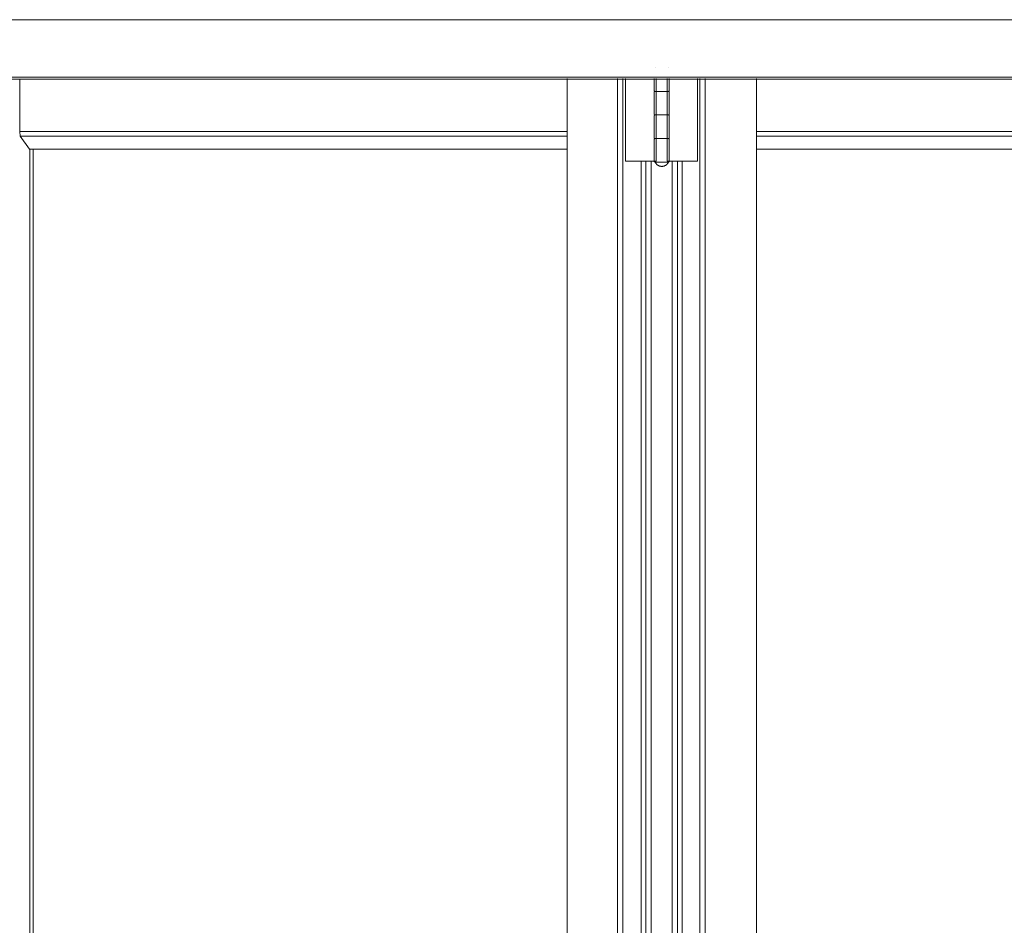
# Model space of a CAD drawing. Header units: inches. Extents: x 424 to 2043, y -237 to 445.
# Tile 835 of 965: x 866.435 to 867.479, y 230.537 to 231.497. Entities that reach past the tile are written whole.
import ezdxf

# ---------------------------------------------------------------- set-up
doc = ezdxf.new("R2010")
doc.units = ezdxf.units.IN
doc.header["$MEASUREMENT"] = 0
doc.layers.add('A-DOOR', color=31, linetype='Continuous', lineweight=9)
doc.layers.add('A-WALL', color=113, linetype='Continuous', lineweight=9)

# ---------------------------------------------------------------- blocks, each defined once
blk = doc.blocks.new('5-panel_Bi-fold_external_door_10806 - Type 1-V72-Section 1')
at = {"layer": 'A-DOOR'}
for p, q in [((-111.2773, 16.4), (-106.3655, 16.4)), ((-109.7779, 16.349), (-109.7779, 16.349)), ((-109.7639, 16.349), (-109.7639, 16.349)), ((-111.2773, 16.339), (-106.3655, 16.339)), ((-111.2773, 16.337), (-106.3655, 16.337)), ((-110.4516, 16.2816), (-110.4516, 16.3374)), ((-109.8712, 14.5), (-109.8712, 16.3378)), ((-109.8179, 14.5), (-109.8179, 16.3378)), ((-109.8122, 16.3378), (-109.8122, 14.5)), ((-109.8093, 16.25), (-109.8093, 16.3378)), ((-109.7789, 16.3378), (-109.7789, 16.325)), ((-109.7768, 16.3378), (-109.7768, 16.25)), ((-109.7651, 16.25), (-109.7651, 16.3378)), ((-109.7629, 16.325), (-109.7629, 16.3378)), ((-109.733, 16.3378), (-109.733, 16.25)), ((-109.7304, 14.5), (-109.7304, 16.3378)), ((-109.7248, 16.3378), (-109.7248, 14.5)), ((-109.6705, 16.3378), (-109.6705, 14.5)), ((-109.7789, 16.323), (-109.7789, 16.3)), ((-109.771, 16.324), (-109.7769, 16.324)), ((-109.7769, 16.324), (-109.7709, 16.324)), ((-109.7659, 16.324), (-109.771, 16.324)), ((-109.7709, 16.324), (-109.765, 16.324)), ((-109.7629, 16.3), (-109.7629, 16.323)), ((-109.7789, 16.298), (-109.7789, 16.275)), ((-109.771, 16.299), (-109.7769, 16.299)), ((-109.7769, 16.299), (-109.7709, 16.299)), ((-109.7659, 16.299), (-109.771, 16.299)), ((-109.7709, 16.299), (-109.765, 16.299)), ((-109.7629, 16.275), (-109.7629, 16.298)), ((-110.4515, 16.2766), (-110.4516, 16.2816)), ((-110.4516, 16.2816), (-109.8712, 16.2816)), ((-109.6705, 16.2816), (-109.0798, 16.2816)), ((-110.4416, 16.2627), (-110.4515, 16.2766)), ((-110.4515, 16.2766), (-109.8712, 16.2766)), ((-109.7789, 16.273), (-109.7789, 16.25)), ((-109.771, 16.274), (-109.7769, 16.274)), ((-109.7769, 16.274), (-109.7709, 16.274)), ((-109.7659, 16.274), (-109.771, 16.274)), ((-109.7709, 16.274), (-109.765, 16.274)), ((-109.7629, 16.25), (-109.7629, 16.273)), ((-109.6705, 16.2766), (-109.0798, 16.2766)), ((-110.4416, 16.2627), (-109.8712, 16.2627)), ((-110.441, 16.2627), (-110.441, 14.5)), ((-110.4375, 16.2627), (-110.4375, 14.5)), ((-109.6705, 16.2627), (-109.0895, 16.2627)), ((-109.8075, 16.25), (-109.8093, 16.25)), ((-109.8054, 16.25), (-109.8075, 16.25)), ((-109.7942, 16.25), (-109.8054, 16.25)), ((-109.7919, 16.25), (-109.7942, 16.25)), ((-109.7928, 14.5), (-109.7928, 16.25)), ((-109.7896, 16.25), (-109.7919, 16.25)), ((-109.7879, 16.25), (-109.7896, 16.25)), ((-109.7822, 16.25), (-109.7879, 16.25)), ((-109.7879, 14.5), (-109.7879, 16.25)), ((-109.7768, 16.25), (-109.7822, 16.25)), ((-109.7822, 14.5), (-109.7822, 16.25)), ((-109.7598, 16.25), (-109.7651, 16.25)), ((-109.7542, 16.25), (-109.7598, 16.25)), ((-109.7598, 16.25), (-109.7598, 14.5)), ((-109.7526, 16.25), (-109.7542, 16.25)), ((-109.7542, 16.25), (-109.7542, 14.5)), ((-109.7503, 16.25), (-109.7526, 16.25)), ((-109.748, 16.25), (-109.7503, 16.25)), ((-109.7492, 16.25), (-109.7492, 14.5)), ((-109.737, 16.25), (-109.748, 16.25)), ((-109.7348, 16.25), (-109.737, 16.25)), ((-109.733, 16.25), (-109.7348, 16.25)), ((-109.771, 16.249), (-109.777, 16.249)), ((-109.7649, 16.249), (-109.771, 16.249))]:
    blk.add_line(p, q, dxfattribs=at)
at = {"layer": 'A-DOOR', "flags": 128}
for points in [[(-109.7779, 16.324), (-109.778, 16.324), (-109.778, 16.324), (-109.778, 16.324), (-109.7781, 16.324), (-109.7781, 16.324), (-109.7782, 16.324), (-109.7782, 16.324), (-109.7782, 16.3241), (-109.7783, 16.3241), (-109.7783, 16.3241), (-109.7783, 16.3241), (-109.7784, 16.3241), (-109.7784, 16.3241), (-109.7784, 16.3242), (-109.7785, 16.3242), (-109.7785, 16.3242), (-109.7785, 16.3242), (-109.7786, 16.3242), (-109.7786, 16.3243), (-109.7786, 16.3243), (-109.7787, 16.3243), (-109.7787, 16.3244), (-109.7787, 16.3244), (-109.7787, 16.3244), (-109.7788, 16.3245), (-109.7788, 16.3245), (-109.7788, 16.3245), (-109.7788, 16.3246), (-109.7788, 16.3246), (-109.7788, 16.3246), (-109.7789, 16.3247), (-109.7789, 16.3247), (-109.7789, 16.3248), (-109.7789, 16.3248), (-109.7789, 16.3248), (-109.7789, 16.3249), (-109.7789, 16.3249), (-109.7789, 16.3249), (-109.7789, 16.325), (-109.7789, 16.325)], [(-109.7789, 16.323), (-109.7789, 16.323), (-109.7789, 16.3231), (-109.7789, 16.3231), (-109.7789, 16.3232), (-109.7789, 16.3232), (-109.7789, 16.3232), (-109.7789, 16.3233), (-109.7789, 16.3233), (-109.7789, 16.3234), (-109.7788, 16.3234), (-109.7788, 16.3234), (-109.7788, 16.3235), (-109.7788, 16.3235), (-109.7788, 16.3235), (-109.7787, 16.3236), (-109.7787, 16.3236), (-109.7787, 16.3236), (-109.7787, 16.3237), (-109.7786, 16.3237), (-109.7786, 16.3237), (-109.7786, 16.3237), (-109.7786, 16.3238), (-109.7785, 16.3238), (-109.7785, 16.3238), (-109.7785, 16.3238), (-109.7784, 16.3239), (-109.7784, 16.3239), (-109.7784, 16.3239), (-109.7783, 16.3239), (-109.7783, 16.3239), (-109.7782, 16.3239), (-109.7782, 16.324), (-109.7782, 16.324), (-109.7781, 16.324), (-109.7781, 16.324), (-109.778, 16.324), (-109.778, 16.324), (-109.778, 16.324), (-109.7779, 16.324), (-109.7779, 16.324)], [(-109.771, 16.324), (-109.7713, 16.324), (-109.7715, 16.324), (-109.7718, 16.324), (-109.7721, 16.324), (-109.7724, 16.324), (-109.7726, 16.324), (-109.7729, 16.324), (-109.7732, 16.324), (-109.7734, 16.324), (-109.7737, 16.324), (-109.774, 16.324), (-109.7742, 16.324), (-109.7744, 16.324), (-109.7747, 16.324), (-109.7749, 16.324), (-109.7751, 16.324), (-109.7754, 16.324), (-109.7756, 16.324), (-109.7758, 16.324), (-109.776, 16.324), (-109.7762, 16.324), (-109.7763, 16.324), (-109.7765, 16.324), (-109.7767, 16.324), (-109.7768, 16.324), (-109.777, 16.324), (-109.7771, 16.324), (-109.7772, 16.324), (-109.7774, 16.324), (-109.7775, 16.324), (-109.7776, 16.324), (-109.7776, 16.324), (-109.7777, 16.324), (-109.7778, 16.324), (-109.7778, 16.324), (-109.7779, 16.324), (-109.7779, 16.324), (-109.7779, 16.324), (-109.7779, 16.324)], [(-109.7779, 16.324), (-109.7779, 16.324), (-109.7779, 16.324), (-109.7779, 16.324), (-109.7778, 16.324), (-109.7778, 16.324), (-109.7777, 16.324), (-109.7776, 16.324), (-109.7776, 16.324), (-109.7775, 16.324), (-109.7774, 16.324), (-109.7772, 16.324), (-109.7771, 16.324), (-109.777, 16.324), (-109.7768, 16.324), (-109.7767, 16.324), (-109.7765, 16.324), (-109.7764, 16.324), (-109.7762, 16.324), (-109.776, 16.324), (-109.7758, 16.324), (-109.7756, 16.324), (-109.7754, 16.324), (-109.7752, 16.324), (-109.7749, 16.324), (-109.7747, 16.324), (-109.7745, 16.324), (-109.7742, 16.324), (-109.774, 16.324), (-109.7737, 16.324), (-109.7735, 16.324), (-109.7732, 16.324), (-109.7729, 16.324), (-109.7727, 16.324), (-109.7724, 16.324), (-109.7721, 16.324), (-109.7718, 16.324), (-109.7715, 16.324), (-109.7713, 16.324), (-109.771, 16.324), (-109.7709, 16.324)], [(-109.7709, 16.324), (-109.7711, 16.324), (-109.7714, 16.324), (-109.7717, 16.324), (-109.772, 16.324), (-109.7722, 16.324), (-109.7725, 16.324), (-109.7728, 16.324), (-109.7731, 16.324), (-109.7733, 16.324), (-109.7736, 16.324), (-109.7738, 16.324), (-109.7741, 16.324), (-109.7743, 16.324), (-109.7746, 16.324), (-109.7748, 16.324), (-109.775, 16.324), (-109.7753, 16.324), (-109.7755, 16.324), (-109.7757, 16.324), (-109.7759, 16.324), (-109.7761, 16.324), (-109.7763, 16.324), (-109.7764, 16.324), (-109.7766, 16.324), (-109.7768, 16.324), (-109.7769, 16.324), (-109.7771, 16.324), (-109.7772, 16.324), (-109.7773, 16.324), (-109.7774, 16.324), (-109.7775, 16.324), (-109.7776, 16.324), (-109.7777, 16.324), (-109.7777, 16.324), (-109.7778, 16.324), (-109.7778, 16.324), (-109.7779, 16.324), (-109.7779, 16.324), (-109.7779, 16.324)], [(-109.7779, 16.324), (-109.7779, 16.324), (-109.7779, 16.324), (-109.7779, 16.324), (-109.7778, 16.324), (-109.7778, 16.324), (-109.7777, 16.324), (-109.7776, 16.324), (-109.7776, 16.324), (-109.7775, 16.324), (-109.7774, 16.324), (-109.7772, 16.324), (-109.7771, 16.324), (-109.777, 16.324), (-109.7768, 16.324), (-109.7767, 16.324), (-109.7765, 16.324), (-109.7764, 16.324), (-109.7762, 16.324), (-109.776, 16.324), (-109.7758, 16.324), (-109.7756, 16.324), (-109.7754, 16.324), (-109.7752, 16.324), (-109.7749, 16.324), (-109.7747, 16.324), (-109.7745, 16.324), (-109.7742, 16.324), (-109.774, 16.324), (-109.7737, 16.324), (-109.7735, 16.324), (-109.7732, 16.324), (-109.7729, 16.324), (-109.7727, 16.324), (-109.7724, 16.324), (-109.7721, 16.324), (-109.7718, 16.324), (-109.7715, 16.324), (-109.7713, 16.324), (-109.771, 16.324), (-109.771, 16.324)], [(-109.7639, 16.324), (-109.7639, 16.324), (-109.7639, 16.324), (-109.764, 16.324), (-109.764, 16.324), (-109.7641, 16.324), (-109.7641, 16.324), (-109.7642, 16.324), (-109.7643, 16.324), (-109.7644, 16.324), (-109.7645, 16.324), (-109.7646, 16.324), (-109.7647, 16.324), (-109.7648, 16.324), (-109.765, 16.324), (-109.7651, 16.324), (-109.7653, 16.324), (-109.7655, 16.324), (-109.7657, 16.324), (-109.7658, 16.324), (-109.766, 16.324), (-109.7662, 16.324), (-109.7665, 16.324), (-109.7667, 16.324), (-109.7669, 16.324), (-109.7671, 16.324), (-109.7674, 16.324), (-109.7676, 16.324), (-109.7679, 16.324), (-109.7681, 16.324), (-109.7684, 16.324), (-109.7686, 16.324), (-109.7689, 16.324), (-109.7692, 16.324), (-109.7694, 16.324), (-109.7697, 16.324), (-109.77, 16.324), (-109.7703, 16.324), (-109.7706, 16.324), (-109.7708, 16.324), (-109.771, 16.324)], [(-109.771, 16.324), (-109.7707, 16.324), (-109.7704, 16.324), (-109.7701, 16.324), (-109.7699, 16.324), (-109.7696, 16.324), (-109.7693, 16.324), (-109.769, 16.324), (-109.7688, 16.324), (-109.7685, 16.324), (-109.7682, 16.324), (-109.768, 16.324), (-109.7677, 16.324), (-109.7675, 16.324), (-109.7672, 16.324), (-109.767, 16.324), (-109.7668, 16.324), (-109.7666, 16.324), (-109.7663, 16.324), (-109.7661, 16.324), (-109.7659, 16.324), (-109.7657, 16.324), (-109.7656, 16.324), (-109.7654, 16.324), (-109.7652, 16.324), (-109.7651, 16.324), (-109.7649, 16.324), (-109.7648, 16.324), (-109.7646, 16.324), (-109.7645, 16.324), (-109.7644, 16.324), (-109.7643, 16.324), (-109.7642, 16.324), (-109.7641, 16.324), (-109.7641, 16.324), (-109.764, 16.324), (-109.764, 16.324), (-109.7639, 16.324), (-109.7639, 16.324), (-109.7639, 16.324)], [(-109.7709, 16.324), (-109.7706, 16.324), (-109.7703, 16.324), (-109.77, 16.324), (-109.7697, 16.324), (-109.7695, 16.324), (-109.7692, 16.324), (-109.7689, 16.324), (-109.7687, 16.324), (-109.7684, 16.324), (-109.7681, 16.324), (-109.7679, 16.324), (-109.7676, 16.324), (-109.7674, 16.324), (-109.7671, 16.324), (-109.7669, 16.324), (-109.7667, 16.324), (-109.7665, 16.324), (-109.7663, 16.324), (-109.766, 16.324), (-109.7659, 16.324), (-109.7657, 16.324), (-109.7655, 16.324), (-109.7653, 16.324), (-109.7651, 16.324)], [(-109.7651, 16.324), (-109.7653, 16.324), (-109.7655, 16.324), (-109.7657, 16.324), (-109.7658, 16.324), (-109.766, 16.324), (-109.7662, 16.324), (-109.7665, 16.324), (-109.7667, 16.324), (-109.7669, 16.324), (-109.7671, 16.324), (-109.7674, 16.324), (-109.7676, 16.324), (-109.7679, 16.324), (-109.7681, 16.324), (-109.7684, 16.324), (-109.7686, 16.324), (-109.7689, 16.324), (-109.7692, 16.324), (-109.7694, 16.324), (-109.7697, 16.324), (-109.77, 16.324), (-109.7703, 16.324), (-109.7706, 16.324), (-109.7708, 16.324), (-109.7709, 16.324)], [(-109.765, 16.324), (-109.7648, 16.324), (-109.7647, 16.324), (-109.7646, 16.324), (-109.7645, 16.324), (-109.7644, 16.324), (-109.7643, 16.324), (-109.7642, 16.324), (-109.7641, 16.324), (-109.7641, 16.324), (-109.764, 16.324), (-109.764, 16.324), (-109.7639, 16.324), (-109.7639, 16.324), (-109.7639, 16.324)], [(-109.7639, 16.324), (-109.7639, 16.324), (-109.7639, 16.324), (-109.764, 16.324), (-109.764, 16.324), (-109.7641, 16.324), (-109.7641, 16.324), (-109.7642, 16.324), (-109.7643, 16.324), (-109.7644, 16.324), (-109.7645, 16.324), (-109.7646, 16.324), (-109.7647, 16.324), (-109.7648, 16.324), (-109.765, 16.324)], [(-109.7629, 16.325), (-109.7629, 16.325), (-109.7629, 16.3249), (-109.7629, 16.3249), (-109.7629, 16.3248), (-109.7629, 16.3248), (-109.7629, 16.3248), (-109.763, 16.3247), (-109.763, 16.3247), (-109.763, 16.3246), (-109.763, 16.3246), (-109.763, 16.3246), (-109.763, 16.3245), (-109.763, 16.3245), (-109.7631, 16.3245), (-109.7631, 16.3244), (-109.7631, 16.3244), (-109.7631, 16.3244), (-109.7632, 16.3243), (-109.7632, 16.3243), (-109.7632, 16.3243), (-109.7632, 16.3243), (-109.7633, 16.3242), (-109.7633, 16.3242), (-109.7633, 16.3242), (-109.7634, 16.3242), (-109.7634, 16.3241), (-109.7634, 16.3241), (-109.7635, 16.3241), (-109.7635, 16.3241), (-109.7636, 16.3241), (-109.7636, 16.3241), (-109.7636, 16.324), (-109.7637, 16.324), (-109.7637, 16.324), (-109.7637, 16.324), (-109.7638, 16.324), (-109.7638, 16.324), (-109.7639, 16.324), (-109.7639, 16.324), (-109.7639, 16.324)], [(-109.7639, 16.324), (-109.7639, 16.324), (-109.7638, 16.324), (-109.7638, 16.324), (-109.7638, 16.324), (-109.7637, 16.324), (-109.7637, 16.324), (-109.7636, 16.324), (-109.7636, 16.3239), (-109.7636, 16.3239), (-109.7635, 16.3239), (-109.7635, 16.3239), (-109.7635, 16.3239), (-109.7634, 16.3239), (-109.7634, 16.3238), (-109.7633, 16.3238), (-109.7633, 16.3238), (-109.7633, 16.3238), (-109.7633, 16.3238), (-109.7632, 16.3237), (-109.7632, 16.3237), (-109.7632, 16.3237), (-109.7631, 16.3236), (-109.7631, 16.3236), (-109.7631, 16.3236), (-109.7631, 16.3235), (-109.7631, 16.3235), (-109.763, 16.3235), (-109.763, 16.3234), (-109.763, 16.3234), (-109.763, 16.3234), (-109.763, 16.3233), (-109.763, 16.3233), (-109.7629, 16.3232), (-109.7629, 16.3232), (-109.7629, 16.3232), (-109.7629, 16.3231), (-109.7629, 16.3231), (-109.7629, 16.3231), (-109.7629, 16.323), (-109.7629, 16.323)], [(-109.7779, 16.299), (-109.778, 16.299), (-109.778, 16.299), (-109.778, 16.299), (-109.7781, 16.299), (-109.7781, 16.299), (-109.7782, 16.299), (-109.7782, 16.299), (-109.7782, 16.2991), (-109.7783, 16.2991), (-109.7783, 16.2991), (-109.7783, 16.2991), (-109.7784, 16.2991), (-109.7784, 16.2991), (-109.7784, 16.2992), (-109.7785, 16.2992), (-109.7785, 16.2992), (-109.7785, 16.2992), (-109.7786, 16.2992), (-109.7786, 16.2993), (-109.7786, 16.2993), (-109.7787, 16.2993), (-109.7787, 16.2994), (-109.7787, 16.2994), (-109.7787, 16.2994), (-109.7788, 16.2995), (-109.7788, 16.2995), (-109.7788, 16.2995), (-109.7788, 16.2996), (-109.7788, 16.2996), (-109.7788, 16.2996), (-109.7789, 16.2997), (-109.7789, 16.2997), (-109.7789, 16.2998), (-109.7789, 16.2998), (-109.7789, 16.2998), (-109.7789, 16.2999), (-109.7789, 16.2999), (-109.7789, 16.2999), (-109.7789, 16.3), (-109.7789, 16.3)], [(-109.7789, 16.298), (-109.7789, 16.298), (-109.7789, 16.2981), (-109.7789, 16.2981), (-109.7789, 16.2982), (-109.7789, 16.2982), (-109.7789, 16.2982), (-109.7789, 16.2983), (-109.7789, 16.2983), (-109.7789, 16.2984), (-109.7788, 16.2984), (-109.7788, 16.2984), (-109.7788, 16.2985), (-109.7788, 16.2985), (-109.7788, 16.2985), (-109.7787, 16.2986), (-109.7787, 16.2986), (-109.7787, 16.2986), (-109.7787, 16.2987), (-109.7786, 16.2987), (-109.7786, 16.2987), (-109.7786, 16.2987), (-109.7786, 16.2988), (-109.7785, 16.2988), (-109.7785, 16.2988), (-109.7785, 16.2988), (-109.7784, 16.2989), (-109.7784, 16.2989), (-109.7784, 16.2989), (-109.7783, 16.2989), (-109.7783, 16.2989), (-109.7782, 16.2989), (-109.7782, 16.299), (-109.7782, 16.299), (-109.7781, 16.299), (-109.7781, 16.299), (-109.778, 16.299), (-109.778, 16.299), (-109.778, 16.299), (-109.7779, 16.299), (-109.7779, 16.299)], [(-109.771, 16.299), (-109.7713, 16.299), (-109.7715, 16.299), (-109.7718, 16.299), (-109.7721, 16.299), (-109.7724, 16.299), (-109.7726, 16.299), (-109.7729, 16.299), (-109.7732, 16.299), (-109.7734, 16.299), (-109.7737, 16.299), (-109.774, 16.299), (-109.7742, 16.299), (-109.7744, 16.299), (-109.7747, 16.299), (-109.7749, 16.299), (-109.7751, 16.299), (-109.7754, 16.299), (-109.7756, 16.299), (-109.7758, 16.299), (-109.776, 16.299), (-109.7762, 16.299), (-109.7763, 16.299), (-109.7765, 16.299), (-109.7767, 16.299), (-109.7768, 16.299), (-109.777, 16.299), (-109.7771, 16.299), (-109.7772, 16.299), (-109.7774, 16.299), (-109.7775, 16.299), (-109.7776, 16.299), (-109.7776, 16.299), (-109.7777, 16.299), (-109.7778, 16.299), (-109.7778, 16.299), (-109.7779, 16.299), (-109.7779, 16.299), (-109.7779, 16.299), (-109.7779, 16.299)], [(-109.7779, 16.299), (-109.7779, 16.299), (-109.7779, 16.299), (-109.7779, 16.299), (-109.7778, 16.299), (-109.7778, 16.299), (-109.7777, 16.299), (-109.7776, 16.299), (-109.7776, 16.299), (-109.7775, 16.299), (-109.7774, 16.299), (-109.7772, 16.299), (-109.7771, 16.299), (-109.777, 16.299), (-109.7768, 16.299), (-109.7767, 16.299), (-109.7765, 16.299), (-109.7764, 16.299), (-109.7762, 16.299), (-109.776, 16.299), (-109.7758, 16.299), (-109.7756, 16.299), (-109.7754, 16.299), (-109.7752, 16.299), (-109.7749, 16.299), (-109.7747, 16.299), (-109.7745, 16.299), (-109.7742, 16.299), (-109.774, 16.299), (-109.7737, 16.299), (-109.7735, 16.299), (-109.7732, 16.299), (-109.7729, 16.299), (-109.7727, 16.299), (-109.7724, 16.299), (-109.7721, 16.299), (-109.7718, 16.299), (-109.7715, 16.299), (-109.7713, 16.299), (-109.771, 16.299), (-109.7709, 16.299)], [(-109.7709, 16.299), (-109.7711, 16.299), (-109.7714, 16.299), (-109.7717, 16.299), (-109.772, 16.299), (-109.7722, 16.299), (-109.7725, 16.299), (-109.7728, 16.299), (-109.7731, 16.299), (-109.7733, 16.299), (-109.7736, 16.299), (-109.7738, 16.299), (-109.7741, 16.299), (-109.7743, 16.299), (-109.7746, 16.299), (-109.7748, 16.299), (-109.775, 16.299), (-109.7753, 16.299), (-109.7755, 16.299), (-109.7757, 16.299), (-109.7759, 16.299), (-109.7761, 16.299), (-109.7763, 16.299), (-109.7764, 16.299), (-109.7766, 16.299), (-109.7768, 16.299), (-109.7769, 16.299), (-109.7771, 16.299), (-109.7772, 16.299), (-109.7773, 16.299), (-109.7774, 16.299), (-109.7775, 16.299), (-109.7776, 16.299), (-109.7777, 16.299), (-109.7777, 16.299), (-109.7778, 16.299), (-109.7778, 16.299), (-109.7779, 16.299), (-109.7779, 16.299), (-109.7779, 16.299)], [(-109.7779, 16.299), (-109.7779, 16.299), (-109.7779, 16.299), (-109.7779, 16.299), (-109.7778, 16.299), (-109.7778, 16.299), (-109.7777, 16.299), (-109.7776, 16.299), (-109.7776, 16.299), (-109.7775, 16.299), (-109.7774, 16.299), (-109.7772, 16.299), (-109.7771, 16.299), (-109.777, 16.299), (-109.7768, 16.299), (-109.7767, 16.299), (-109.7765, 16.299), (-109.7764, 16.299), (-109.7762, 16.299), (-109.776, 16.299), (-109.7758, 16.299), (-109.7756, 16.299), (-109.7754, 16.299), (-109.7752, 16.299), (-109.7749, 16.299), (-109.7747, 16.299), (-109.7745, 16.299), (-109.7742, 16.299), (-109.774, 16.299), (-109.7737, 16.299), (-109.7735, 16.299), (-109.7732, 16.299), (-109.7729, 16.299), (-109.7727, 16.299), (-109.7724, 16.299), (-109.7721, 16.299), (-109.7718, 16.299), (-109.7715, 16.299), (-109.7713, 16.299), (-109.771, 16.299), (-109.771, 16.299)], [(-109.7639, 16.299), (-109.7639, 16.299), (-109.7639, 16.299), (-109.764, 16.299), (-109.764, 16.299), (-109.7641, 16.299), (-109.7641, 16.299), (-109.7642, 16.299), (-109.7643, 16.299), (-109.7644, 16.299), (-109.7645, 16.299), (-109.7646, 16.299), (-109.7647, 16.299), (-109.7648, 16.299), (-109.765, 16.299), (-109.7651, 16.299), (-109.7653, 16.299), (-109.7655, 16.299), (-109.7657, 16.299), (-109.7658, 16.299), (-109.766, 16.299), (-109.7662, 16.299), (-109.7665, 16.299), (-109.7667, 16.299), (-109.7669, 16.299), (-109.7671, 16.299), (-109.7674, 16.299), (-109.7676, 16.299), (-109.7679, 16.299), (-109.7681, 16.299), (-109.7684, 16.299), (-109.7686, 16.299), (-109.7689, 16.299), (-109.7692, 16.299), (-109.7694, 16.299), (-109.7697, 16.299), (-109.77, 16.299), (-109.7703, 16.299), (-109.7706, 16.299), (-109.7708, 16.299), (-109.771, 16.299)], [(-109.771, 16.299), (-109.7707, 16.299), (-109.7704, 16.299), (-109.7701, 16.299), (-109.7699, 16.299), (-109.7696, 16.299), (-109.7693, 16.299), (-109.769, 16.299), (-109.7688, 16.299), (-109.7685, 16.299), (-109.7682, 16.299), (-109.768, 16.299), (-109.7677, 16.299), (-109.7675, 16.299), (-109.7672, 16.299), (-109.767, 16.299), (-109.7668, 16.299), (-109.7666, 16.299), (-109.7663, 16.299), (-109.7661, 16.299), (-109.7659, 16.299), (-109.7657, 16.299), (-109.7656, 16.299), (-109.7654, 16.299), (-109.7652, 16.299), (-109.7651, 16.299), (-109.7649, 16.299), (-109.7648, 16.299), (-109.7646, 16.299), (-109.7645, 16.299), (-109.7644, 16.299), (-109.7643, 16.299), (-109.7642, 16.299), (-109.7641, 16.299), (-109.7641, 16.299), (-109.764, 16.299), (-109.764, 16.299), (-109.7639, 16.299), (-109.7639, 16.299), (-109.7639, 16.299)], [(-109.7709, 16.299), (-109.7706, 16.299), (-109.7703, 16.299), (-109.77, 16.299), (-109.7697, 16.299), (-109.7695, 16.299), (-109.7692, 16.299), (-109.7689, 16.299), (-109.7687, 16.299), (-109.7684, 16.299), (-109.7681, 16.299), (-109.7679, 16.299), (-109.7676, 16.299), (-109.7674, 16.299), (-109.7671, 16.299), (-109.7669, 16.299), (-109.7667, 16.299), (-109.7665, 16.299), (-109.7663, 16.299), (-109.766, 16.299), (-109.7659, 16.299), (-109.7657, 16.299), (-109.7655, 16.299), (-109.7653, 16.299), (-109.7651, 16.299)], [(-109.7651, 16.299), (-109.7653, 16.299), (-109.7655, 16.299), (-109.7657, 16.299), (-109.7658, 16.299), (-109.766, 16.299), (-109.7662, 16.299), (-109.7665, 16.299), (-109.7667, 16.299), (-109.7669, 16.299), (-109.7671, 16.299), (-109.7674, 16.299), (-109.7676, 16.299), (-109.7679, 16.299), (-109.7681, 16.299), (-109.7684, 16.299), (-109.7686, 16.299), (-109.7689, 16.299), (-109.7692, 16.299), (-109.7694, 16.299), (-109.7697, 16.299), (-109.77, 16.299), (-109.7703, 16.299), (-109.7706, 16.299), (-109.7708, 16.299), (-109.7709, 16.299)], [(-109.765, 16.299), (-109.7648, 16.299), (-109.7647, 16.299), (-109.7646, 16.299), (-109.7645, 16.299), (-109.7644, 16.299), (-109.7643, 16.299), (-109.7642, 16.299), (-109.7641, 16.299), (-109.7641, 16.299), (-109.764, 16.299), (-109.764, 16.299), (-109.7639, 16.299), (-109.7639, 16.299), (-109.7639, 16.299)], [(-109.7639, 16.299), (-109.7639, 16.299), (-109.7639, 16.299), (-109.764, 16.299), (-109.764, 16.299), (-109.7641, 16.299), (-109.7641, 16.299), (-109.7642, 16.299), (-109.7643, 16.299), (-109.7644, 16.299), (-109.7645, 16.299), (-109.7646, 16.299), (-109.7647, 16.299), (-109.7648, 16.299), (-109.765, 16.299)], [(-109.7629, 16.3), (-109.7629, 16.3), (-109.7629, 16.2999), (-109.7629, 16.2999), (-109.7629, 16.2998), (-109.7629, 16.2998), (-109.7629, 16.2998), (-109.763, 16.2997), (-109.763, 16.2997), (-109.763, 16.2996), (-109.763, 16.2996), (-109.763, 16.2996), (-109.763, 16.2995), (-109.763, 16.2995), (-109.7631, 16.2995), (-109.7631, 16.2994), (-109.7631, 16.2994), (-109.7631, 16.2994), (-109.7632, 16.2993), (-109.7632, 16.2993), (-109.7632, 16.2993), (-109.7632, 16.2993), (-109.7633, 16.2992), (-109.7633, 16.2992), (-109.7633, 16.2992), (-109.7634, 16.2992), (-109.7634, 16.2991), (-109.7634, 16.2991), (-109.7635, 16.2991), (-109.7635, 16.2991), (-109.7636, 16.2991), (-109.7636, 16.2991), (-109.7636, 16.299), (-109.7637, 16.299), (-109.7637, 16.299), (-109.7637, 16.299), (-109.7638, 16.299), (-109.7638, 16.299), (-109.7639, 16.299), (-109.7639, 16.299), (-109.7639, 16.299)], [(-109.7639, 16.299), (-109.7639, 16.299), (-109.7638, 16.299), (-109.7638, 16.299), (-109.7638, 16.299), (-109.7637, 16.299), (-109.7637, 16.299), (-109.7636, 16.299), (-109.7636, 16.2989), (-109.7636, 16.2989), (-109.7635, 16.2989), (-109.7635, 16.2989), (-109.7635, 16.2989), (-109.7634, 16.2989), (-109.7634, 16.2988), (-109.7633, 16.2988), (-109.7633, 16.2988), (-109.7633, 16.2988), (-109.7633, 16.2988), (-109.7632, 16.2987), (-109.7632, 16.2987), (-109.7632, 16.2987), (-109.7631, 16.2986), (-109.7631, 16.2986), (-109.7631, 16.2986), (-109.7631, 16.2985), (-109.7631, 16.2985), (-109.763, 16.2985), (-109.763, 16.2984), (-109.763, 16.2984), (-109.763, 16.2984), (-109.763, 16.2983), (-109.763, 16.2983), (-109.7629, 16.2982), (-109.7629, 16.2982), (-109.7629, 16.2982), (-109.7629, 16.2981), (-109.7629, 16.2981), (-109.7629, 16.2981), (-109.7629, 16.298), (-109.7629, 16.298)], [(-109.7779, 16.274), (-109.778, 16.274), (-109.778, 16.274), (-109.778, 16.274), (-109.7781, 16.274), (-109.7781, 16.274), (-109.7782, 16.274), (-109.7782, 16.274), (-109.7782, 16.2741), (-109.7783, 16.2741), (-109.7783, 16.2741), (-109.7783, 16.2741), (-109.7784, 16.2741), (-109.7784, 16.2741), (-109.7784, 16.2742), (-109.7785, 16.2742), (-109.7785, 16.2742), (-109.7785, 16.2742), (-109.7786, 16.2742), (-109.7786, 16.2743), (-109.7786, 16.2743), (-109.7787, 16.2743), (-109.7787, 16.2744), (-109.7787, 16.2744), (-109.7787, 16.2744), (-109.7788, 16.2745), (-109.7788, 16.2745), (-109.7788, 16.2745), (-109.7788, 16.2746), (-109.7788, 16.2746), (-109.7788, 16.2746), (-109.7789, 16.2747), (-109.7789, 16.2747), (-109.7789, 16.2748), (-109.7789, 16.2748), (-109.7789, 16.2748), (-109.7789, 16.2749), (-109.7789, 16.2749), (-109.7789, 16.2749), (-109.7789, 16.275), (-109.7789, 16.275)], [(-109.7789, 16.273), (-109.7789, 16.273), (-109.7789, 16.2731), (-109.7789, 16.2731), (-109.7789, 16.2732), (-109.7789, 16.2732), (-109.7789, 16.2732), (-109.7789, 16.2733), (-109.7789, 16.2733), (-109.7789, 16.2734), (-109.7788, 16.2734), (-109.7788, 16.2734), (-109.7788, 16.2735), (-109.7788, 16.2735), (-109.7788, 16.2735), (-109.7787, 16.2736), (-109.7787, 16.2736), (-109.7787, 16.2736), (-109.7787, 16.2737), (-109.7786, 16.2737), (-109.7786, 16.2737), (-109.7786, 16.2737), (-109.7786, 16.2738), (-109.7785, 16.2738), (-109.7785, 16.2738), (-109.7785, 16.2738), (-109.7784, 16.2739), (-109.7784, 16.2739), (-109.7784, 16.2739), (-109.7783, 16.2739), (-109.7783, 16.2739), (-109.7782, 16.2739), (-109.7782, 16.274), (-109.7782, 16.274), (-109.7781, 16.274), (-109.7781, 16.274), (-109.778, 16.274), (-109.778, 16.274), (-109.778, 16.274), (-109.7779, 16.274), (-109.7779, 16.274)], [(-109.771, 16.274), (-109.7713, 16.274), (-109.7715, 16.274), (-109.7718, 16.274), (-109.7721, 16.274), (-109.7724, 16.274), (-109.7726, 16.274), (-109.7729, 16.274), (-109.7732, 16.274), (-109.7734, 16.274), (-109.7737, 16.274), (-109.774, 16.274), (-109.7742, 16.274), (-109.7744, 16.274), (-109.7747, 16.274), (-109.7749, 16.274), (-109.7751, 16.274), (-109.7754, 16.274), (-109.7756, 16.274), (-109.7758, 16.274), (-109.776, 16.274), (-109.7762, 16.274), (-109.7763, 16.274), (-109.7765, 16.274), (-109.7767, 16.274), (-109.7768, 16.274), (-109.777, 16.274), (-109.7771, 16.274), (-109.7772, 16.274), (-109.7774, 16.274), (-109.7775, 16.274), (-109.7776, 16.274), (-109.7776, 16.274), (-109.7777, 16.274), (-109.7778, 16.274), (-109.7778, 16.274), (-109.7779, 16.274), (-109.7779, 16.274), (-109.7779, 16.274), (-109.7779, 16.274)], [(-109.7779, 16.274), (-109.7779, 16.274), (-109.7779, 16.274), (-109.7779, 16.274), (-109.7778, 16.274), (-109.7778, 16.274), (-109.7777, 16.274), (-109.7776, 16.274), (-109.7776, 16.274), (-109.7775, 16.274), (-109.7774, 16.274), (-109.7772, 16.274), (-109.7771, 16.274), (-109.777, 16.274), (-109.7768, 16.274), (-109.7767, 16.274), (-109.7765, 16.274), (-109.7764, 16.274), (-109.7762, 16.274), (-109.776, 16.274), (-109.7758, 16.274), (-109.7756, 16.274), (-109.7754, 16.274), (-109.7752, 16.274), (-109.7749, 16.274), (-109.7747, 16.274), (-109.7745, 16.274), (-109.7742, 16.274), (-109.774, 16.274), (-109.7737, 16.274), (-109.7735, 16.274), (-109.7732, 16.274), (-109.7729, 16.274), (-109.7727, 16.274), (-109.7724, 16.274), (-109.7721, 16.274), (-109.7718, 16.274), (-109.7715, 16.274), (-109.7713, 16.274), (-109.771, 16.274), (-109.7709, 16.274)], [(-109.7709, 16.274), (-109.7711, 16.274), (-109.7714, 16.274), (-109.7717, 16.274), (-109.772, 16.274), (-109.7722, 16.274), (-109.7725, 16.274), (-109.7728, 16.274), (-109.7731, 16.274), (-109.7733, 16.274), (-109.7736, 16.274), (-109.7738, 16.274), (-109.7741, 16.274), (-109.7743, 16.274), (-109.7746, 16.274), (-109.7748, 16.274), (-109.775, 16.274), (-109.7753, 16.274), (-109.7755, 16.274), (-109.7757, 16.274), (-109.7759, 16.274), (-109.7761, 16.274), (-109.7763, 16.274), (-109.7764, 16.274), (-109.7766, 16.274), (-109.7768, 16.274), (-109.7769, 16.274), (-109.7771, 16.274), (-109.7772, 16.274), (-109.7773, 16.274), (-109.7774, 16.274), (-109.7775, 16.274), (-109.7776, 16.274), (-109.7777, 16.274), (-109.7777, 16.274), (-109.7778, 16.274), (-109.7778, 16.274), (-109.7779, 16.274), (-109.7779, 16.274), (-109.7779, 16.274)], [(-109.7779, 16.274), (-109.7779, 16.274), (-109.7779, 16.274), (-109.7779, 16.274), (-109.7778, 16.274), (-109.7778, 16.274), (-109.7777, 16.274), (-109.7776, 16.274), (-109.7776, 16.274), (-109.7775, 16.274), (-109.7774, 16.274), (-109.7772, 16.274), (-109.7771, 16.274), (-109.777, 16.274), (-109.7768, 16.274), (-109.7767, 16.274), (-109.7765, 16.274), (-109.7764, 16.274), (-109.7762, 16.274), (-109.776, 16.274), (-109.7758, 16.274), (-109.7756, 16.274), (-109.7754, 16.274), (-109.7752, 16.274), (-109.7749, 16.274), (-109.7747, 16.274), (-109.7745, 16.274), (-109.7742, 16.274), (-109.774, 16.274), (-109.7737, 16.274), (-109.7735, 16.274), (-109.7732, 16.274), (-109.7729, 16.274), (-109.7727, 16.274), (-109.7724, 16.274), (-109.7721, 16.274), (-109.7718, 16.274), (-109.7715, 16.274), (-109.7713, 16.274), (-109.771, 16.274), (-109.771, 16.274)], [(-109.7639, 16.274), (-109.7639, 16.274), (-109.7639, 16.274), (-109.764, 16.274), (-109.764, 16.274), (-109.7641, 16.274), (-109.7641, 16.274), (-109.7642, 16.274), (-109.7643, 16.274), (-109.7644, 16.274), (-109.7645, 16.274), (-109.7646, 16.274), (-109.7647, 16.274), (-109.7648, 16.274), (-109.765, 16.274), (-109.7651, 16.274), (-109.7653, 16.274), (-109.7655, 16.274), (-109.7657, 16.274), (-109.7658, 16.274), (-109.766, 16.274), (-109.7662, 16.274), (-109.7665, 16.274), (-109.7667, 16.274), (-109.7669, 16.274), (-109.7671, 16.274), (-109.7674, 16.274), (-109.7676, 16.274), (-109.7679, 16.274), (-109.7681, 16.274), (-109.7684, 16.274), (-109.7686, 16.274), (-109.7689, 16.274), (-109.7692, 16.274), (-109.7694, 16.274), (-109.7697, 16.274), (-109.77, 16.274), (-109.7703, 16.274), (-109.7706, 16.274), (-109.7708, 16.274), (-109.771, 16.274)], [(-109.771, 16.274), (-109.7707, 16.274), (-109.7704, 16.274), (-109.7701, 16.274), (-109.7699, 16.274), (-109.7696, 16.274), (-109.7693, 16.274), (-109.769, 16.274), (-109.7688, 16.274), (-109.7685, 16.274), (-109.7682, 16.274), (-109.768, 16.274), (-109.7677, 16.274), (-109.7675, 16.274), (-109.7672, 16.274), (-109.767, 16.274), (-109.7668, 16.274), (-109.7666, 16.274), (-109.7663, 16.274), (-109.7661, 16.274), (-109.7659, 16.274), (-109.7657, 16.274), (-109.7656, 16.274), (-109.7654, 16.274), (-109.7652, 16.274), (-109.7651, 16.274), (-109.7649, 16.274), (-109.7648, 16.274), (-109.7646, 16.274), (-109.7645, 16.274), (-109.7644, 16.274), (-109.7643, 16.274), (-109.7642, 16.274), (-109.7641, 16.274), (-109.7641, 16.274), (-109.764, 16.274), (-109.764, 16.274), (-109.7639, 16.274), (-109.7639, 16.274), (-109.7639, 16.274)], [(-109.7709, 16.274), (-109.7706, 16.274), (-109.7703, 16.274), (-109.77, 16.274), (-109.7697, 16.274), (-109.7695, 16.274), (-109.7692, 16.274), (-109.7689, 16.274), (-109.7687, 16.274), (-109.7684, 16.274), (-109.7681, 16.274), (-109.7679, 16.274), (-109.7676, 16.274), (-109.7674, 16.274), (-109.7671, 16.274), (-109.7669, 16.274), (-109.7667, 16.274), (-109.7665, 16.274), (-109.7663, 16.274), (-109.766, 16.274), (-109.7659, 16.274), (-109.7657, 16.274), (-109.7655, 16.274), (-109.7653, 16.274), (-109.7651, 16.274)], [(-109.7651, 16.274), (-109.7653, 16.274), (-109.7655, 16.274), (-109.7657, 16.274), (-109.7658, 16.274), (-109.766, 16.274), (-109.7662, 16.274), (-109.7665, 16.274), (-109.7667, 16.274), (-109.7669, 16.274), (-109.7671, 16.274), (-109.7674, 16.274), (-109.7676, 16.274), (-109.7679, 16.274), (-109.7681, 16.274), (-109.7684, 16.274), (-109.7686, 16.274), (-109.7689, 16.274), (-109.7692, 16.274), (-109.7694, 16.274), (-109.7697, 16.274), (-109.77, 16.274), (-109.7703, 16.274), (-109.7706, 16.274), (-109.7708, 16.274), (-109.7709, 16.274)], [(-109.765, 16.274), (-109.7648, 16.274), (-109.7647, 16.274), (-109.7646, 16.274), (-109.7645, 16.274), (-109.7644, 16.274), (-109.7643, 16.274), (-109.7642, 16.274), (-109.7641, 16.274), (-109.7641, 16.274), (-109.764, 16.274), (-109.764, 16.274), (-109.7639, 16.274), (-109.7639, 16.274), (-109.7639, 16.274)], [(-109.7639, 16.274), (-109.7639, 16.274), (-109.7639, 16.274), (-109.764, 16.274), (-109.764, 16.274), (-109.7641, 16.274), (-109.7641, 16.274), (-109.7642, 16.274), (-109.7643, 16.274), (-109.7644, 16.274), (-109.7645, 16.274), (-109.7646, 16.274), (-109.7647, 16.274), (-109.7648, 16.274), (-109.765, 16.274)], [(-109.7629, 16.275), (-109.7629, 16.275), (-109.7629, 16.2749), (-109.7629, 16.2749), (-109.7629, 16.2748), (-109.7629, 16.2748), (-109.7629, 16.2748), (-109.763, 16.2747), (-109.763, 16.2747), (-109.763, 16.2746), (-109.763, 16.2746), (-109.763, 16.2746), (-109.763, 16.2745), (-109.763, 16.2745), (-109.7631, 16.2745), (-109.7631, 16.2744), (-109.7631, 16.2744), (-109.7631, 16.2744), (-109.7632, 16.2743), (-109.7632, 16.2743), (-109.7632, 16.2743), (-109.7632, 16.2743), (-109.7633, 16.2742), (-109.7633, 16.2742), (-109.7633, 16.2742), (-109.7634, 16.2742), (-109.7634, 16.2741), (-109.7634, 16.2741), (-109.7635, 16.2741), (-109.7635, 16.2741), (-109.7636, 16.2741), (-109.7636, 16.2741), (-109.7636, 16.274), (-109.7637, 16.274), (-109.7637, 16.274), (-109.7637, 16.274), (-109.7638, 16.274), (-109.7638, 16.274), (-109.7639, 16.274), (-109.7639, 16.274), (-109.7639, 16.274)], [(-109.7639, 16.274), (-109.7639, 16.274), (-109.7638, 16.274), (-109.7638, 16.274), (-109.7638, 16.274), (-109.7637, 16.274), (-109.7637, 16.274), (-109.7636, 16.274), (-109.7636, 16.2739), (-109.7636, 16.2739), (-109.7635, 16.2739), (-109.7635, 16.2739), (-109.7635, 16.2739), (-109.7634, 16.2739), (-109.7634, 16.2738), (-109.7633, 16.2738), (-109.7633, 16.2738), (-109.7633, 16.2738), (-109.7633, 16.2738), (-109.7632, 16.2737), (-109.7632, 16.2737), (-109.7632, 16.2737), (-109.7631, 16.2736), (-109.7631, 16.2736), (-109.7631, 16.2736), (-109.7631, 16.2735), (-109.7631, 16.2735), (-109.763, 16.2735), (-109.763, 16.2734), (-109.763, 16.2734), (-109.763, 16.2734), (-109.763, 16.2733), (-109.763, 16.2733), (-109.7629, 16.2732), (-109.7629, 16.2732), (-109.7629, 16.2732), (-109.7629, 16.2731), (-109.7629, 16.2731), (-109.7629, 16.2731), (-109.7629, 16.273), (-109.7629, 16.273)], [(-109.7779, 16.249), (-109.778, 16.249), (-109.778, 16.249), (-109.778, 16.249), (-109.7781, 16.249), (-109.7781, 16.249), (-109.7782, 16.249), (-109.7782, 16.249), (-109.7782, 16.2491), (-109.7783, 16.2491), (-109.7783, 16.2491), (-109.7783, 16.2491), (-109.7784, 16.2491), (-109.7784, 16.2491), (-109.7784, 16.2492), (-109.7785, 16.2492), (-109.7785, 16.2492), (-109.7785, 16.2492), (-109.7786, 16.2492), (-109.7786, 16.2493), (-109.7786, 16.2493), (-109.7787, 16.2493), (-109.7787, 16.2494), (-109.7787, 16.2494), (-109.7787, 16.2494), (-109.7788, 16.2495), (-109.7788, 16.2495), (-109.7788, 16.2495), (-109.7788, 16.2496), (-109.7788, 16.2496), (-109.7788, 16.2496), (-109.7789, 16.2497), (-109.7789, 16.2497), (-109.7789, 16.2498), (-109.7789, 16.2498), (-109.7789, 16.2498), (-109.7789, 16.2499), (-109.7789, 16.2499), (-109.7789, 16.2499), (-109.7789, 16.25), (-109.7789, 16.25)], [(-109.7629, 16.25), (-109.7629, 16.25), (-109.7629, 16.2499), (-109.7629, 16.2499), (-109.7629, 16.2498), (-109.7629, 16.2498), (-109.7629, 16.2498), (-109.763, 16.2497), (-109.763, 16.2497), (-109.763, 16.2496), (-109.763, 16.2496), (-109.763, 16.2496), (-109.763, 16.2495), (-109.763, 16.2495), (-109.7631, 16.2495), (-109.7631, 16.2494), (-109.7631, 16.2494), (-109.7631, 16.2494), (-109.7632, 16.2493), (-109.7632, 16.2493), (-109.7632, 16.2493), (-109.7632, 16.2493), (-109.7633, 16.2492), (-109.7633, 16.2492), (-109.7633, 16.2492), (-109.7634, 16.2492), (-109.7634, 16.2491), (-109.7634, 16.2491), (-109.7635, 16.2491), (-109.7635, 16.2491), (-109.7636, 16.2491), (-109.7636, 16.2491), (-109.7636, 16.249), (-109.7637, 16.249), (-109.7637, 16.249), (-109.7637, 16.249), (-109.7638, 16.249), (-109.7638, 16.249), (-109.7639, 16.249), (-109.7639, 16.249), (-109.7639, 16.249)], [(-109.7709, 16.2445), (-109.7712, 16.2445), (-109.7715, 16.2445), (-109.7718, 16.2446), (-109.7721, 16.2446), (-109.7724, 16.2447), (-109.7727, 16.2447), (-109.773, 16.2448), (-109.7733, 16.2449), (-109.7736, 16.245), (-109.7739, 16.2451), (-109.7742, 16.2452), (-109.7745, 16.2454), (-109.7747, 16.2455), (-109.775, 16.2457), (-109.7753, 16.2458), (-109.7755, 16.246), (-109.7758, 16.2462), (-109.776, 16.2464), (-109.7762, 16.2466), (-109.7764, 16.2468), (-109.7766, 16.2471), (-109.7768, 16.2473), (-109.777, 16.2475), (-109.7772, 16.2478), (-109.7774, 16.248), (-109.7776, 16.2483), (-109.7777, 16.2486), (-109.7778, 16.2488), (-109.7779, 16.249)], [(-109.7764, 16.249), (-109.7766, 16.249), (-109.7768, 16.249), (-109.7769, 16.249), (-109.7771, 16.249), (-109.7772, 16.249), (-109.7773, 16.249), (-109.7774, 16.249), (-109.7775, 16.249), (-109.7776, 16.249), (-109.7777, 16.249), (-109.7777, 16.249), (-109.7778, 16.249), (-109.7778, 16.249), (-109.7779, 16.249), (-109.7779, 16.249), (-109.7779, 16.249)], [(-109.7779, 16.249), (-109.7779, 16.249), (-109.7779, 16.249), (-109.7779, 16.249), (-109.7778, 16.249), (-109.7778, 16.249), (-109.7777, 16.249), (-109.7776, 16.249), (-109.7776, 16.249), (-109.7775, 16.249), (-109.7774, 16.249), (-109.7772, 16.249), (-109.7771, 16.249), (-109.777, 16.249), (-109.7768, 16.249), (-109.7767, 16.249), (-109.7765, 16.249), (-109.7764, 16.249), (-109.7762, 16.249), (-109.776, 16.249), (-109.7758, 16.249), (-109.7756, 16.249), (-109.7754, 16.249), (-109.7752, 16.249), (-109.7749, 16.249), (-109.7747, 16.249), (-109.7745, 16.249), (-109.7742, 16.249), (-109.774, 16.249), (-109.7737, 16.249), (-109.7735, 16.249), (-109.7732, 16.249), (-109.7729, 16.249), (-109.7727, 16.249), (-109.7724, 16.249), (-109.7721, 16.249), (-109.7718, 16.249), (-109.7715, 16.249), (-109.7713, 16.249), (-109.771, 16.249), (-109.771, 16.249)], [(-109.771, 16.249), (-109.7707, 16.249), (-109.7704, 16.249), (-109.7701, 16.249), (-109.7699, 16.249), (-109.7696, 16.249), (-109.7693, 16.249), (-109.769, 16.249), (-109.7688, 16.249), (-109.7685, 16.249), (-109.7682, 16.249), (-109.768, 16.249), (-109.7677, 16.249), (-109.7675, 16.249), (-109.7672, 16.249), (-109.767, 16.249), (-109.7668, 16.249), (-109.7666, 16.249), (-109.7663, 16.249), (-109.7661, 16.249), (-109.7659, 16.249), (-109.7657, 16.249), (-109.7656, 16.249), (-109.7654, 16.249), (-109.7652, 16.249), (-109.7651, 16.249), (-109.7649, 16.249), (-109.7648, 16.249), (-109.7646, 16.249), (-109.7645, 16.249), (-109.7644, 16.249), (-109.7643, 16.249), (-109.7642, 16.249), (-109.7641, 16.249), (-109.7641, 16.249), (-109.764, 16.249), (-109.764, 16.249), (-109.7639, 16.249), (-109.7639, 16.249), (-109.7639, 16.249)], [(-109.7639, 16.249), (-109.764, 16.2487), (-109.7642, 16.2485), (-109.7643, 16.2482), (-109.7645, 16.2479), (-109.7647, 16.2477), (-109.7649, 16.2474), (-109.7651, 16.2472), (-109.7653, 16.247), (-109.7655, 16.2467), (-109.7657, 16.2465), (-109.7659, 16.2463), (-109.7662, 16.2461), (-109.7664, 16.2459), (-109.7667, 16.2458), (-109.7669, 16.2456), (-109.7672, 16.2455), (-109.7675, 16.2453), (-109.7678, 16.2452), (-109.768, 16.2451), (-109.7683, 16.2449), (-109.7686, 16.2448), (-109.7689, 16.2448), (-109.7692, 16.2447), (-109.7695, 16.2446), (-109.7698, 16.2446), (-109.7701, 16.2445), (-109.7704, 16.2445), (-109.7707, 16.2445), (-109.7709, 16.2445)], [(-109.7639, 16.249), (-109.7639, 16.249), (-109.7639, 16.249), (-109.764, 16.249), (-109.764, 16.249), (-109.7641, 16.249), (-109.7641, 16.249), (-109.7642, 16.249), (-109.7643, 16.249), (-109.7644, 16.249), (-109.7645, 16.249), (-109.7646, 16.249), (-109.7647, 16.249), (-109.7648, 16.249), (-109.765, 16.249), (-109.7651, 16.249), (-109.7653, 16.249), (-109.7655, 16.249)]]:
    blk.add_lwpolyline(points, dxfattribs=at)

msp = doc.modelspace()

# ---------------------------------------------------------------- linework, layer by layer
at = {"layer": 'A-WALL'}
msp.add_line((865.5652, 231.4972), (870.565, 231.4972), dxfattribs=at)

# ---------------------------------------------------------------- block references
at = {"layer": 'A-DOOR'}
msp.add_blockref('5-panel_Bi-fold_external_door_10806 - Type 1-V72-Section 1', (976.8865, 215.0972), dxfattribs=at)

doc.saveas('drawing.dxf')
